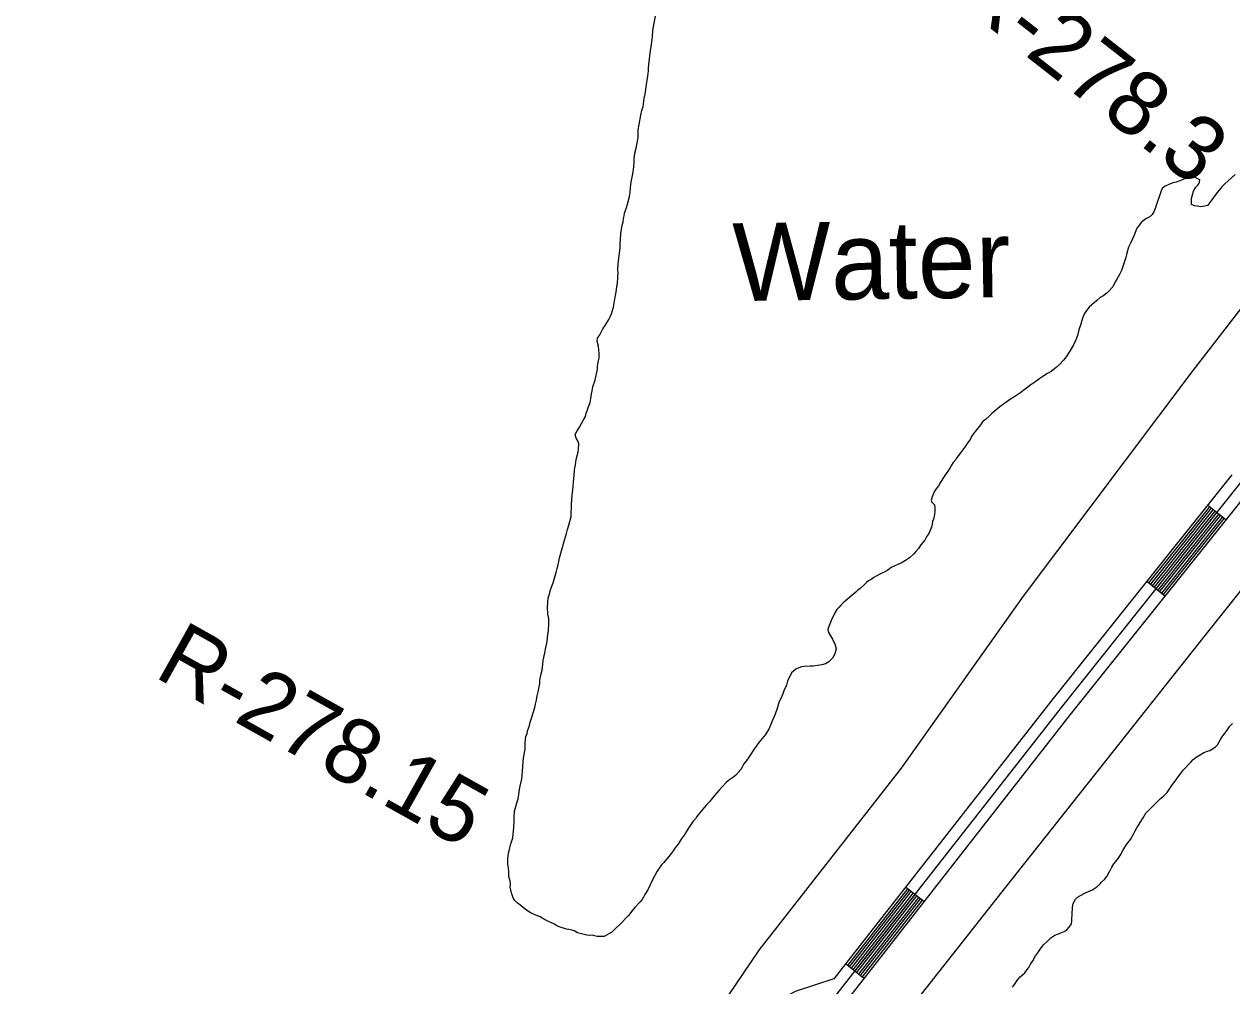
# Model space of a CAD drawing. Extents: x 3177185 to 3215018, y 812988 to 838321.
# Drawn here: x 3195360 to 3196911, y 824758 to 825993 of the extents above; entities that cross this region are included whole.
import ezdxf

# ---------------------------------------------------------------- set-up
doc = ezdxf.new("R2010")
doc.units = 0
for name, color, linetype in [('V-LEVE-TOET', 7, 'Continuous'), ('V-RIVR-IDEN', 7, 'Continuous'), ('V-RIVR-RANG-IDEN', 7, 'Continuous'), ('V-ROAD-CNTR', 7, 'Continuous'), ('V-TOPO-SHOR', 7, 'Continuous')]:
    doc.layers.add(name, color=color, linetype=linetype)

msp = doc.modelspace()

# ---------------------------------------------------------------- linework, layer by layer
at = {"layer": 'V-LEVE-TOET'}
for points in [[(3197245.7, 826041), (3197180.9, 825949.5), (3197088.1, 825841.7), (3196860.7, 825548.3), (3196642.8, 825258.5), (3196486.1, 825037.9), (3196303.4, 824804.1), (3196243.4, 824715.6), (3196224.9, 824684.7), (3196212.9, 824658.9), (3196209.4, 824644.4), (3196158.3, 824430.8), (3196045.7, 824076.8), (3195943.9, 823770), (3195840, 823406.5), (3195801, 823288.3)], [(3196017.4, 823222.6), (3196081, 823472.9), (3196187.9, 823835), (3196289.8, 824199.5), (3196387.8, 824543.1), (3196402.6, 824583.1), (3196419.4, 824618.4), (3196440.5, 824650.9), (3196490.3, 824719.3), (3196620.9, 824885.1), (3196878.6, 825210.3), (3197017.4, 825384.8)]]:
    msp.add_lwpolyline(points, dxfattribs=at)
at = {"layer": 'V-ROAD-CNTR'}
for p, q in [((3196903.2, 825356.4), (3196879.7, 825375.1)), ((3196825.1, 825258.7), (3196801.7, 825277.5)), ((3196515.5, 824866.4), (3196491.8, 824884.9)), ((3196438.4, 824767.9), (3196414.8, 824786.4))]:
    msp.add_line(p, q, dxfattribs=at)
for points in [[(3196910.9, 825414.2), (3196679.9, 825125.2), (3196399.8, 824767.2)], [(3196922.7, 825404.8), (3196691.7, 825115.8), (3196379, 824716.3), (3196355, 824680), (3196327.9, 824635.2), (3196303.9, 824563.5), (3196079.6, 823791.3)], [(3196934.4, 825395.4), (3196703.5, 825106.5), (3196391.2, 824707.5), (3196367.7, 824672), (3196341.6, 824628.8), (3196318.2, 824559), (3196094, 823787.2)], [(3196882.1, 825373.2), (3196804, 825275.6)], [(3196884.4, 825371.4), (3196806.4, 825273.7)], [(3196886.7, 825369.5), (3196808.7, 825271.8)], [(3196889.1, 825367.6), (3196811.1, 825270)], [(3196891.4, 825365.7), (3196813.4, 825268.1)], [(3196893.8, 825363.9), (3196815.7, 825266.2)], [(3196896.1, 825362), (3196818.1, 825264.4)], [(3196898.5, 825360.1), (3196820.4, 825262.5)], [(3196900.8, 825358.3), (3196822.8, 825260.6)], [(3196494.2, 824883), (3196417.2, 824784.6)], [(3196496.6, 824881.2), (3196419.5, 824782.7)], [(3196498.9, 824879.3), (3196421.9, 824780.9)], [(3196501.3, 824877.5), (3196424.2, 824779)], [(3196503.7, 824875.6), (3196426.6, 824777.2)], [(3196506, 824873.8), (3196429, 824775.3)], [(3196508.4, 824871.9), (3196431.3, 824773.5)], [(3196510.7, 824870.1), (3196433.7, 824771.6)], [(3196513.1, 824868.2), (3196436.1, 824769.8)], [(3196399.8, 824767.2), (3196350.3, 824751), (3196319.2, 824733.8), (3196291.8, 824719.4), (3196264.7, 824699.6), (3196236.4, 824676.9), (3196205.8, 824647.8), (3196173.1, 824614.4), (3196146.3, 824586.4), (3196115.4, 824561.4), (3196080.6, 824537.3), (3196033.6, 824512), (3195995.6, 824494), (3195936.3, 824472.5), (3195900.2, 824462.7), (3195860.9, 824454), (3195798.2, 824442.4), (3195709.2, 824438.3), (3195404.8, 824425.1), (3195199.8, 824425.2)]]:
    msp.add_lwpolyline(points, dxfattribs=at)
at = {"layer": 'V-TOPO-SHOR'}
for points in [[(3196142.9, 825810.3), (3196143.3, 825814.7), (3196143.3, 825819.8), (3196144.1, 825827), (3196146, 825833.6), (3196148.6, 825846.7), (3196148.7, 825852.8), (3196148.7, 825857.2), (3196149.9, 825863.8), (3196152.1, 825875.7), (3196153.3, 825881.9), (3196154.8, 825887), (3196156.3, 825897.2), (3196157.4, 825903), (3196159.4, 825915.4), (3196160.9, 825925.9), (3196161.3, 825929.2), (3196161.7, 825932.8), (3196161.7, 825936.8), (3196162.5, 825944.5), (3196164, 825955.4), (3196165.6, 825967), (3196166.7, 825972.8), (3196167.1, 825976.5), (3196167.5, 825984.5), (3196171.3, 826005.5)], [(3196033.5, 825217.5), (3196033.9, 825220.8), (3196033.6, 825229.9), (3196032.5, 825235.3), (3196031.9, 825244.1), (3196033.1, 825256.4), (3196034.6, 825261.2), (3196035.7, 825265.2), (3196037.6, 825271.3), (3196039.4, 825275.7), (3196040.9, 825281.5), (3196043.5, 825290.6), (3196044.3, 825293.8), (3196045.4, 825296.8), (3196046.5, 825302.9), (3196047.3, 825307.7), (3196049.9, 825316.7), (3196054, 825330.5), (3196056.3, 825338.9), (3196057.8, 825344), (3196059.6, 825349.8), (3196062.3, 825360.7), (3196062.8, 825377.1), (3196063.2, 825381.8), (3196063.9, 825388), (3196064.7, 825394.5), (3196065.5, 825404.7), (3196066.3, 825413.8), (3196066.7, 825419.6), (3196067.1, 825423.2), (3196067.9, 825426.9), (3196069, 825433.8), (3196071.3, 825443.6), (3196072, 825447.2), (3196072.4, 825454.1), (3196071, 825457.8), (3196068.9, 825461.5), (3196067.8, 825465.8), (3196070, 825470.9), (3196073.3, 825475.6), (3196075.9, 825480.3), (3196077.8, 825483.9), (3196080.7, 825489), (3196081.8, 825493.4), (3196083.3, 825497.7), (3196084.1, 825500.6), (3196086.7, 825507.2), (3196087.8, 825512.3), (3196088.6, 825518.1), (3196089.3, 825522.1), (3196090.5, 825527.2), (3196093.1, 825535.9), (3196096.1, 825549.7), (3196096.5, 825553.3), (3196096.9, 825556.6), (3196097.7, 825560.6), (3196098.4, 825563.9), (3196098.5, 825570.1), (3196098.1, 825574.4), (3196097.4, 825579.5), (3196096, 825585.4), (3196096.4, 825589.7), (3196099.4, 825594.1), (3196103.1, 825601.7), (3196106, 825606), (3196110.8, 825613.6), (3196112.6, 825616.9), (3196114.9, 825622), (3196115.6, 825625.2), (3196116.7, 825629.6), (3196117.5, 825634.7), (3196119, 825642.3), (3196120.2, 825648.9), (3196121, 825656.1), (3196122.1, 825659.8), (3196122.5, 825667.4), (3196122.9, 825674), (3196122.6, 825677.2), (3196123, 825685.6), (3196123.4, 825688.9), (3196124.9, 825702), (3196125.3, 825706), (3196125.4, 825711.8), (3196125.8, 825715.8), (3196126.2, 825723.8), (3196127.4, 825732.2), (3196128.5, 825735.8), (3196129.2, 825739.1), (3196129.6, 825743.1), (3196130.4, 825746.7), (3196131.1, 825750.3), (3196133, 825756.1), (3196134.9, 825761.6), (3196137.5, 825771.4), (3196138.3, 825776.8), (3196138.7, 825782.7), (3196139.5, 825790.3), (3196140.2, 825794.3), (3196141.3, 825798.3), (3196142.5, 825805.9), (3196142.9, 825810.3)], [(3196915.2, 825799.6), (3196906.4, 825791.7), (3196901.6, 825787.3), (3196898.3, 825783.7), (3196891, 825774.7), (3196887.3, 825770), (3196884, 825765.3), (3196879.6, 825759.9), (3196876.3, 825759.2), (3196871.2, 825758.1), (3196866.4, 825759.2), (3196862.8, 825759.6), (3196859.2, 825761.1), (3196859.2, 825769.1), (3196860.4, 825773.8), (3196861.5, 825778.2), (3196864.8, 825783.6), (3196867.4, 825786.2), (3196869.2, 825789.4), (3196870, 825792.7), (3196864.5, 825795.3), (3196860.9, 825796.8), (3196850, 825794.3), (3196844.1, 825791.8), (3196839.4, 825790), (3196835, 825789), (3196829.9, 825786.8), (3196824.4, 825784.3)], [(3196824.4, 825784.3), (3196821.5, 825781.8), (3196820, 825778.9), (3196818.9, 825774.9), (3196814.4, 825761.4), (3196812.2, 825754.9), (3196810.7, 825752), (3196808.5, 825748.4), (3196805.6, 825745.5), (3196800.4, 825743), (3196794.6, 825738.3), (3196790.9, 825733.6), (3196789.1, 825730.7), (3196785.7, 825722), (3196781.3, 825712.6), (3196778.3, 825706.4), (3196776.1, 825698.8), (3196774.6, 825693.3), (3196772.7, 825686.8), (3196769.4, 825676.6), (3196766.8, 825671.2), (3196763.4, 825665.4), (3196761.2, 825661.8), (3196757.9, 825655.6), (3196752.4, 825649.5), (3196750.2, 825647.3), (3196745.4, 825643.7), (3196741.8, 825641.9), (3196737.4, 825637.9), (3196727.9, 825629.6), (3196724.2, 825625.3), (3196721.6, 825621.3), (3196719, 825615.5), (3196718.3, 825612.2), (3196716.8, 825607.5), (3196714.5, 825600.2), (3196712.7, 825593), (3196710.8, 825587.5), (3196707.5, 825581), (3196703.4, 825573.8), (3196699, 825566.9), (3196696.8, 825564), (3196694.9, 825561.5), (3196689.8, 825556), (3196685.4, 825552.1), (3196681.4, 825549.2), (3196678.8, 825547), (3196674.4, 825544.5), (3196669.7, 825541.3), (3196666.8, 825539.8), (3196664.2, 825537.7), (3196658, 825533), (3196652.8, 825529.7), (3196645.5, 825524), (3196640, 825519.7), (3196630.9, 825513.9), (3196625.4, 825510.3), (3196622.1, 825508.1), (3196617.7, 825504.9), (3196613, 825501.3), (3196605.3, 825495.2), (3196602.7, 825493), (3196599.8, 825490.1), (3196594.6, 825485.4), (3196590.6, 825482.2), (3196588, 825478.6), (3196581.4, 825469.9), (3196578.8, 825466.6), (3196576.6, 825463.4), (3196574.8, 825459.7), (3196571.1, 825454.3), (3196567.8, 825449.2), (3196562.6, 825442.4), (3196558.2, 825436.9), (3196556.4, 825434), (3196553.1, 825430.1), (3196550.9, 825426.8), (3196548.7, 825422.8), (3196542.4, 825413.4), (3196536.1, 825403.6), (3196534.6, 825400.7), (3196532.4, 825397.8), (3196529.1, 825393.1), (3196526.2, 825385.9), (3196524.7, 825381.9), (3196525.7, 825379), (3196529, 825375.6), (3196529.7, 825372), (3196529.7, 825367.6), (3196528.9, 825363.3), (3196527.8, 825357.5), (3196526.6, 825354.2), (3196525.5, 825348.4), (3196523.6, 825342.9), (3196521.4, 825338.2), (3196519.2, 825335.3), (3196516.6, 825330.2), (3196511.5, 825324.5), (3196508.5, 825319.8), (3196505.2, 825315.8), (3196502.7, 825312.9)], [(3196502.7, 825312.9), (3196496.8, 825307.8), (3196492, 825304.2), (3196486.2, 825301), (3196482.9, 825299.6), (3196477.1, 825297.1), (3196473.4, 825295.3), (3196469, 825292), (3196464.6, 825289.5), (3196458.8, 825286.7), (3196454, 825284.1), (3196451.1, 825282.3), (3196447.8, 825279.8), (3196444.5, 825278), (3196441.6, 825275.9), (3196439.4, 825273.7), (3196433.5, 825268.3), (3196430.6, 825266.1), (3196428, 825263.6), (3196425.5, 825261.4), (3196414.9, 825252.4), (3196411.6, 825249.9), (3196409.4, 825247.4), (3196406.1, 825244.1), (3196403.5, 825241.2), (3196400.9, 825236.9), (3196396.8, 825228.2), (3196395.3, 825223.8), (3196393.9, 825220.9), (3196392, 825215.5), (3196393.1, 825211.8), (3196398.1, 825203.4), (3196399.5, 825200.5), (3196401, 825197.2), (3196402.7, 825191), (3196401.2, 825184.5), (3196398.3, 825179), (3196393.5, 825174.3), (3196389.1, 825171.8), (3196384.4, 825170.4), (3196378.9, 825169.7), (3196373.4, 825168.7), (3196369.8, 825168.7), (3196361.8, 825168.4), (3196358.1, 825167.7), (3196354.9, 825166.6), (3196350.8, 825164.8), (3196345.3, 825160.1), (3196343.1, 825155.4), (3196341.6, 825152.2), (3196340.5, 825149.3), (3196339, 825144.2), (3196335.7, 825136.9), (3196334.2, 825133.3), (3196333.1, 825130), (3196331.6, 825127.1), (3196329.8, 825123.1), (3196327.2, 825114.4), (3196324.6, 825107.2), (3196323.1, 825103.9), (3196321.2, 825099.5), (3196319.4, 825095.2), (3196316.4, 825087.9), (3196314.6, 825085.4), (3196312, 825081), (3196307.6, 825076), (3196303.5, 825070.6), (3196298, 825063), (3196291.4, 825053.2), (3196286.6, 825046.3), (3196284.4, 825043.4), (3196282.2, 825039.1), (3196280.3, 825036.2), (3196274.1, 825028.9), (3196271.2, 825026.8), (3196266.4, 825023.2), (3196261.6, 825019.2), (3196252.1, 825009.1), (3196246.6, 825002.6), (3196242.9, 824997.9), (3196240, 824994.6), (3196235.9, 824990.3), (3196227.1, 824979.8), (3196223.5, 824975.4), (3196222, 824972.5), (3196219, 824969.7), (3196214.6, 824962.8), (3196210.2, 824955.9), (3196207.6, 824951.9), (3196203.6, 824946.5), (3196199.9, 824940.3), (3196195.8, 824934.9), (3196193.3, 824931.6), (3196189.6, 824926.6), (3196183.7, 824919.3), (3196181.1, 824916.4), (3196178.6, 824913.6), (3196175.3, 824909.2), (3196173, 824905.6), (3196170.1, 824899.8), (3196167.5, 824895.1)], [(3196167.5, 824895.1), (3196160.9, 824881.7), (3196157.2, 824875.5), (3196155.3, 824872.2), (3196153.5, 824869.3), (3196150.9, 824866.1), (3196144.7, 824859.2), (3196141.7, 824856), (3196136.2, 824848.7), (3196132.5, 824845.1), (3196127.8, 824840.1), (3196124.1, 824836.1), (3196120.4, 824832.8), (3196116.8, 824829.2), (3196114.6, 824827.1), (3196110.9, 824824.9), (3196104.7, 824821.7), (3196100.3, 824821.7), (3196096, 824821.7), (3196092.3, 824822.5), (3196089.4, 824823.2), (3196086.1, 824822.9), (3196082.5, 824823.3), (3196070.5, 824826.3), (3196066.5, 824828.9), (3196063.3, 824830), (3196059.6, 824830.8), (3196056.4, 824831.1), (3196052.7, 824832.3), (3196049.5, 824833.4), (3196044, 824835.2), (3196040.4, 824837.8), (3196033.5, 824841.1), (3196028.4, 824843.7), (3196022.6, 824846.7), (3196015.7, 824849.3), (3196009.9, 824852.6), (3196005.2, 824855.6), (3196001.2, 824858.5), (3195998, 824861.4), (3195993.3, 824864.7), (3195990, 824867.7), (3195988.6, 824870.6), (3195986.1, 824876.1), (3195984, 824884.8), (3195984.4, 824889.2), (3195984, 824892.5), (3195982.6, 824898.7), (3195982.3, 824905.2), (3195982, 824909.2), (3195981.3, 824914.3), (3195981, 824917.6), (3195981, 824921.6), (3195982.1, 824928.5), (3195982.9, 824931.8), (3195983.6, 824935.4), (3195985.1, 824940.5), (3195987.4, 824948.5), (3195987.8, 824953.2), (3195988.2, 824956.9), (3195988.9, 824961.6), (3195989.4, 824969.6), (3195989.4, 824974.7), (3195989.5, 824982.7), (3195992.1, 824991.4), (3195993.2, 824994.7), (3195994.3, 824998.3), (3195995.1, 825004.1), (3195995.8, 825007.4), (3195996.6, 825012.9), (3195999.3, 825024.1), (3195999.7, 825028.9), (3196000, 825033.2), (3196000.5, 825040.1), (3196001.3, 825051), (3196003.2, 825062.3), (3196003.6, 825071), (3196004, 825074.7), (3196004.4, 825078.7), (3196005.9, 825081.9), (3196006.6, 825085.6), (3196008.9, 825092.5), (3196009.6, 825096.8), (3196011.9, 825103), (3196015.6, 825115.4), (3196016.7, 825119.7), (3196017.9, 825124.8), (3196019, 825130.6), (3196020.1, 825135.7), (3196022.4, 825146.2), (3196022.4, 825150.6), (3196023.9, 825158.6), (3196025.1, 825163.7), (3196025.9, 825170.6), (3196026.6, 825176.1), (3196028.5, 825185.9), (3196030, 825192.8), (3196031.5, 825200.4), (3196032.7, 825209.5), (3196033.5, 825213.9), (3196033.5, 825217.5)], [(3196767.4, 824925.8), (3196771.1, 824932.1), (3196773.7, 824936.4), (3196776.3, 824940.3), (3196780.7, 824946.3), (3196784.7, 824953.1), (3196787, 824957.4), (3196789.1, 824961.1), (3196790.8, 824963.9), (3196793.1, 824967.9), (3196797.1, 824974.1), (3196798.9, 824977), (3196800.6, 824980.1), (3196804.7, 824984.4), (3196808.1, 824987.8), (3196812.1, 824991.7), (3196814.7, 824994.3), (3196819.3, 824998.8), (3196823.6, 825002.2), (3196827.9, 825006.7), (3196834.9, 825016.7), (3196838, 825020.9), (3196840.9, 825024.9), (3196846.1, 825032), (3196849, 825035.4), (3196851.3, 825038.2), (3196854.8, 825042.2), (3196858.2, 825045.6), (3196861.1, 825048.7), (3196865.1, 825051.8), (3196871.4, 825055.5), (3196874.9, 825057.8), (3196879.7, 825059.4), (3196882.6, 825060.6), (3196889.5, 825064.8), (3196892.4, 825067.6), (3196894.4, 825070.5), (3196896.4, 825074.4), (3196898.7, 825077.8), (3196905.1, 825086.6), (3196908.5, 825091.8), (3196911.7, 825095.2)], [(3196629.3, 824756.8), (3196631.9, 824760.2), (3196634.2, 824763.9), (3196636.3, 824766.4), (3196639.1, 824770.1), (3196642.3, 824772.6), (3196644.9, 824774.9), (3196648.3, 824779.2), (3196650.4, 824781.7), (3196652.4, 824786.3), (3196655.3, 824790.5), (3196659, 824796.8), (3196662.5, 824801.9), (3196665.4, 824805.9), (3196667.4, 824808.7), (3196669.4, 824811.3), (3196673.2, 824814.9), (3196675.8, 824817.5), (3196678.6, 824820), (3196683.8, 824823.4), (3196688.4, 824825.1), (3196691.5, 824826.5), (3196695.5, 824828.2), (3196699, 824830.4), (3196702.1, 824833.8), (3196705, 824838.1), (3196705.3, 824841.5), (3196705.4, 824844.7), (3196705.7, 824848.9), (3196705.7, 824852.9), (3196706.3, 824856.1), (3196706.3, 824859.2), (3196707.2, 824864.1), (3196710.1, 824869.8), (3196712.7, 824872), (3196715.9, 824874), (3196722.8, 824877.9), (3196727.6, 824879.9), (3196731.1, 824881), (3196737.4, 824885.5), (3196741.4, 824888.9), (3196743.7, 824891.5), (3196747.4, 824894.9), (3196750.3, 824898.6), (3196753.2, 824904.3), (3196755, 824907.1), (3196757, 824910.5), (3196759.3, 824914.8), (3196763.9, 824920.7), (3196765.9, 824923), (3196767.4, 824925.8)]]:
    msp.add_lwpolyline(points, dxfattribs=at)

# ---------------------------------------------------------------- texts
at = {"layer": 'V-RIVR-IDEN'}
msp.add_text('Water', height=100, rotation=0.8551, dxfattribs=at).set_placement((3196270.5, 825637.1))
at = {"layer": 'V-RIVR-RANG-IDEN'}
for s, rotation, p in [('R-278.3', 322.0194, (3196551.4, 826025.8)), ('R-278.15', 330.8022, (3195525.3, 825156))]:
    msp.add_text(s, height=83, rotation=rotation, dxfattribs=at).set_placement(p)

doc.saveas('drawing.dxf')
